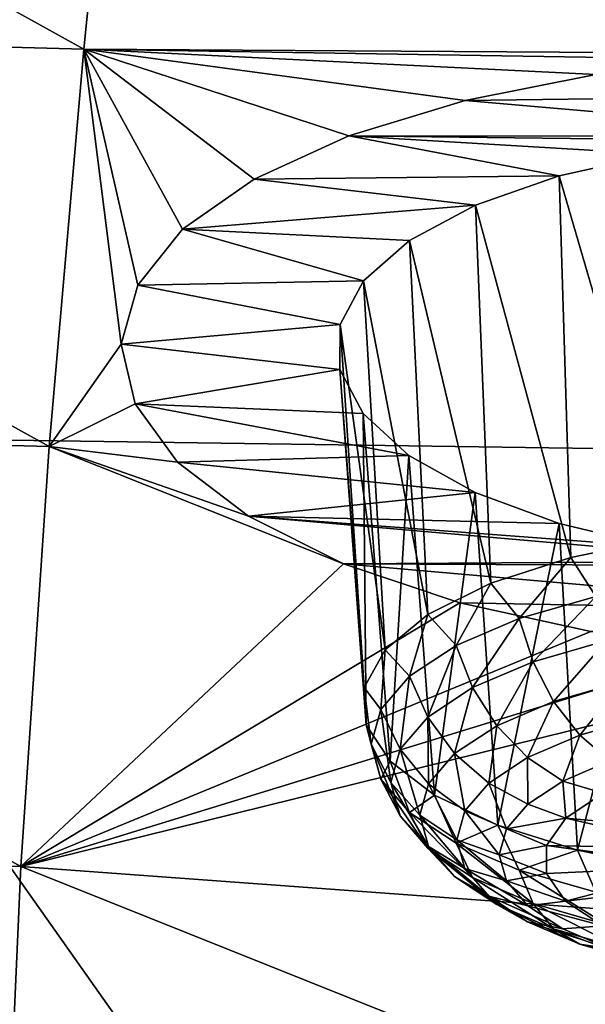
# Model space of a CAD drawing. Header units: metres. Extents: x -106 to 264, y -111 to 81.
# Tile 319 of 549: x 197.61 to 199.19, y 9.11 to 11.86. Entities that reach past the tile are written whole.
import ezdxf

# ---------------------------------------------------------------- set-up
doc = ezdxf.new("R2010")
doc.units = ezdxf.units.M
doc.layers.add('solid_20422013', color=7, linetype='CONTINUOUS')

msp = doc.modelspace()

# ---------------------------------------------------------------- linework, layer by layer
at = {"layer": 'solid_20422013'}
for points in [[(197.341156, 14.932157, 236.316895), (196.739304, 10.696243, 242.84494), (200, 10.649452, 242.974915)], [(197.341156, 14.932157, 236.316895), (200, 10.649452, 242.974915), (200, 14.893403, 236.424545)], [(197.792175, 11.773227, 170.984085), (195.593323, 11.832424, 170.978638), (195.800659, 12.876882, 168.48555)], [(197.89801, 12.819589, 168.481827), (197.792175, 11.773227, 170.984085), (195.800659, 12.876882, 168.48555)], [(200, 11.759032, 170.972992), (197.792175, 11.773227, 170.984085), (197.89801, 12.819589, 168.481827)], [(200, 12.419892, 169.40094), (200, 11.759032, 170.972992), (197.89801, 12.819589, 168.481827)], [(197.696213, 10.666179, 173.551788), (195.404175, 10.727313, 173.537994), (195.593323, 11.832424, 170.978638)], [(197.792175, 11.773227, 170.984085), (197.696213, 10.666179, 173.551788), (195.593323, 11.832424, 170.978638)], [(197.896057, 10.951799, 172.889877), (197.696213, 10.666179, 173.551788), (197.792175, 11.773227, 170.984085)], [(197.943039, 11.116137, 172.509354), (197.896057, 10.951799, 172.889877), (197.792175, 11.773227, 170.984085)], [(198.067352, 11.271634, 172.145157), (197.943039, 11.116137, 172.509354), (197.792175, 11.773227, 170.984085)], [(198.266708, 11.411247, 171.814301), (198.067352, 11.271634, 172.145157), (197.792175, 11.773227, 170.984085)], [(198.530151, 11.532024, 171.52504), (198.266708, 11.411247, 171.814301), (197.792175, 11.773227, 170.984085)], [(198.854279, 11.629725, 171.288727), (198.530151, 11.532024, 171.52504), (197.792175, 11.773227, 170.984085)], [(199.217773, 11.702143, 171.112381), (198.854279, 11.629725, 171.288727), (197.792175, 11.773227, 170.984085)], [(199.59642, 11.744463, 171.008759), (199.217773, 11.702143, 171.112381), (197.792175, 11.773227, 170.984085)], [(200, 11.759032, 170.972992), (199.59642, 11.744463, 171.008759), (197.792175, 11.773227, 170.984085)], [(200, 11.645122, 171.240875), (198.854279, 11.629725, 171.288727), (199.217773, 11.702143, 171.112381)], [(200, 11.530733, 171.509048), (198.530151, 11.532024, 171.52504), (198.854279, 11.629725, 171.288727)], [(200, 11.530733, 171.509048), (198.854279, 11.629725, 171.288727), (200, 11.645122, 171.240875)], [(199.116165, 11.420091, 171.774277), (198.266708, 11.411247, 171.814301), (198.530151, 11.532024, 171.52504)], [(199.686951, 11.518111, 171.53949), (198.530151, 11.532024, 171.52504), (200, 11.530733, 171.509048)], [(199.387985, 11.480703, 171.629318), (198.530151, 11.532024, 171.52504), (199.686951, 11.518111, 171.53949)], [(199.116165, 11.420091, 171.774277), (198.530151, 11.532024, 171.52504), (199.387985, 11.480703, 171.629318)], [(199.410324, 10.411634, 171.304626), (199.116165, 11.420091, 171.774277), (199.387985, 11.480703, 171.629318)], [(198.883179, 11.338775, 171.967773), (198.067352, 11.271634, 172.145157), (198.266708, 11.411247, 171.814301)], [(198.883179, 11.338775, 171.967773), (198.266708, 11.411247, 171.814301), (199.116165, 11.420091, 171.774277)], [(199.148712, 10.357631, 171.448303), (198.883179, 11.338775, 171.967773), (199.116165, 11.420091, 171.774277)], [(199.410324, 10.411634, 171.304626), (199.148712, 10.357631, 171.448303), (199.116165, 11.420091, 171.774277)], [(198.698944, 11.239951, 172.201187), (198.067352, 11.271634, 172.145157), (198.883179, 11.338775, 171.967773)], [(198.925293, 10.285449, 171.640335), (198.698944, 11.239951, 172.201187), (198.883179, 11.338775, 171.967773)], [(199.148712, 10.357631, 171.448303), (198.925293, 10.285449, 171.640335), (198.883179, 11.338775, 171.967773)], [(198.57132, 11.127631, 172.464203), (197.943039, 11.116137, 172.509354), (198.067352, 11.271634, 172.145157)], [(198.57132, 11.127631, 172.464203), (198.067352, 11.271634, 172.145157), (198.698944, 11.239951, 172.201187)], [(198.750107, 10.19833, 171.872116), (198.57132, 11.127631, 172.464203), (198.698944, 11.239951, 172.201187)], [(198.925293, 10.285449, 171.640335), (198.750107, 10.19833, 171.872116), (198.698944, 11.239951, 172.201187)], [(198.505646, 11.006509, 172.745941), (197.896057, 10.951799, 172.889877), (197.943039, 11.116137, 172.509354)], [(198.505646, 11.006509, 172.745941), (197.943039, 11.116137, 172.509354), (198.57132, 11.127631, 172.464203)], [(198.631012, 10.100182, 172.13324), (198.505646, 11.006509, 172.745941), (198.57132, 11.127631, 172.464203)], [(198.750107, 10.19833, 171.872116), (198.631012, 10.100182, 172.13324), (198.57132, 11.127631, 172.464203)], [(198.50502, 10.881256, 173.033859), (197.896057, 10.951799, 172.889877), (198.505646, 11.006509, 172.745941)], [(198.573349, 9.995409, 172.411972), (198.50502, 10.881256, 173.033859), (198.505646, 11.006509, 172.745941)], [(198.631012, 10.100182, 172.13324), (198.573349, 9.995409, 172.411972), (198.505646, 11.006509, 172.745941)], [(197.896057, 10.951799, 172.889877), (197.93486, 10.78525, 173.271027), (197.696213, 10.666179, 173.551788)], [(198.50502, 10.881256, 173.033859), (197.93486, 10.78525, 173.271027), (197.896057, 10.951799, 172.889877)], [(198.569672, 10.758048, 173.315948), (197.93486, 10.78525, 173.271027), (198.50502, 10.881256, 173.033859)], [(198.578781, 9.891334, 172.688873), (198.569672, 10.758048, 173.315948), (198.50502, 10.881256, 173.033859)], [(198.573349, 9.995409, 172.411972), (198.578781, 9.891334, 172.688873), (198.50502, 10.881256, 173.033859)], [(197.93486, 10.78525, 173.271027), (198.053146, 10.622993, 173.638458), (197.696213, 10.666179, 173.551788)], [(198.69722, 10.641447, 173.579529), (198.053146, 10.622993, 173.638458), (197.93486, 10.78525, 173.271027)], [(198.69722, 10.641447, 173.579529), (197.93486, 10.78525, 173.271027), (198.569672, 10.758048, 173.315948)], [(198.644882, 9.789873, 172.958801), (198.69722, 10.641447, 173.579529), (198.569672, 10.758048, 173.315948)], [(198.578781, 9.891334, 172.688873), (198.644882, 9.789873, 172.958801), (198.569672, 10.758048, 173.315948)], [(197.617111, 9.496668, 176.192612), (195.245956, 9.559753, 176.171265), (195.404175, 10.727313, 173.537994)], [(197.696213, 10.666179, 173.551788), (197.617111, 9.496668, 176.192612), (195.404175, 10.727313, 173.537994)], [(196.739304, 10.696243, 242.84494), (196.044464, 6.134496, 249.140121), (200, 6.076849, 249.300247)], [(196.739304, 10.696243, 242.84494), (200, 6.076849, 249.300247), (200, 10.649452, 242.974915)], [(198.515778, 10.339581, 174.27153), (197.617111, 9.496668, 176.192612), (197.696213, 10.666179, 173.551788)], [(198.251038, 10.47256, 173.975769), (198.515778, 10.339581, 174.27153), (197.696213, 10.666179, 173.551788)], [(198.053146, 10.622993, 173.638458), (198.251038, 10.47256, 173.975769), (197.696213, 10.666179, 173.551788)], [(198.881927, 10.537999, 173.812958), (198.053146, 10.622993, 173.638458), (198.69722, 10.641447, 173.579529)], [(198.644882, 9.789873, 172.958801), (198.768845, 9.695357, 173.210251), (198.69722, 10.641447, 173.579529)], [(198.768845, 9.695357, 173.210251), (198.881927, 10.537999, 173.812958), (198.69722, 10.641447, 173.579529)], [(198.881927, 10.537999, 173.812958), (198.251038, 10.47256, 173.975769), (198.053146, 10.622993, 173.638458)], [(199.115707, 10.451714, 174.005737), (198.251038, 10.47256, 173.975769), (198.881927, 10.537999, 173.812958)], [(198.768845, 9.695357, 173.210251), (198.945374, 9.611824, 173.432495), (198.881927, 10.537999, 173.812958)], [(198.945374, 9.611824, 173.432495), (199.115707, 10.451714, 174.005737), (198.881927, 10.537999, 173.812958)], [(199.687271, 10.347393, 174.238617), (198.515778, 10.339581, 174.27153), (198.251038, 10.47256, 173.975769)], [(199.388168, 10.387155, 174.149673), (198.251038, 10.47256, 173.975769), (199.115707, 10.451714, 174.005737)], [(199.687271, 10.347393, 174.238617), (198.251038, 10.47256, 173.975769), (199.388168, 10.387155, 174.149673)], [(198.945374, 9.611824, 173.432495), (199.166916, 9.542837, 173.616028), (199.115707, 10.451714, 174.005737)], [(199.166916, 9.542837, 173.616028), (199.388168, 10.387155, 174.149673), (199.115707, 10.451714, 174.005737)], [(199.217911, 10.24898, 171.386963), (199.148712, 10.357631, 171.448303), (199.410324, 10.411634, 171.304626)], [(199.166916, 9.542837, 173.616028), (199.424026, 9.491343, 173.753021), (199.388168, 10.387155, 174.149673)], [(198.515778, 10.339581, 174.27153), (198.838913, 10.231561, 174.510086), (197.617111, 9.496668, 176.192612)], [(199.687271, 10.347393, 174.238617), (200, 10.333565, 174.268539), (198.515778, 10.339581, 174.27153)], [(200, 10.209962, 174.548981), (198.838913, 10.231561, 174.510086), (198.515778, 10.339581, 174.27153)], [(200, 10.209962, 174.548981), (198.515778, 10.339581, 174.27153), (200, 10.333565, 174.268539)], [(199.004593, 10.187384, 171.550827), (198.925293, 10.285449, 171.640335), (199.148712, 10.357631, 171.448303)], [(199.217911, 10.24898, 171.386963), (199.004593, 10.187384, 171.550827), (199.148712, 10.357631, 171.448303)], [(198.829529, 10.112329, 171.750504), (198.750107, 10.19833, 171.872116), (198.925293, 10.285449, 171.640335)], [(199.004593, 10.187384, 171.550827), (198.829529, 10.112329, 171.750504), (198.925293, 10.285449, 171.640335)], [(198.838913, 10.231561, 174.510086), (199.204056, 10.150981, 174.687195), (197.617111, 9.496668, 176.192612)], [(200, 10.209962, 174.548981), (199.204056, 10.150981, 174.687195), (198.838913, 10.231561, 174.510086)], [(199.043076, 10.067208, 171.546768), (199.004593, 10.187384, 171.550827), (199.217911, 10.24898, 171.386963)], [(199.248154, 10.126423, 171.389236), (199.043076, 10.067208, 171.546768), (199.217911, 10.24898, 171.386963)], [(198.699432, 10.026699, 171.978317), (198.631012, 10.100182, 172.13324), (198.750107, 10.19833, 171.872116)], [(198.829529, 10.112329, 171.750504), (198.699432, 10.026699, 171.978317), (198.750107, 10.19833, 171.872116)], [(198.874786, 9.995055, 171.738739), (198.829529, 10.112329, 171.750504), (199.004593, 10.187384, 171.550827)], [(199.043076, 10.067208, 171.546768), (198.874786, 9.995055, 171.738739), (199.004593, 10.187384, 171.550827)], [(199.204056, 10.150981, 174.687195), (199.589005, 10.102769, 174.792801), (197.617111, 9.496668, 176.192612)], [(199.10051, 9.956527, 171.566528), (199.043076, 10.067208, 171.546768), (199.248154, 10.126423, 171.389236)], [(199.293274, 10.012187, 171.418442), (199.10051, 9.956527, 171.566528), (199.248154, 10.126423, 171.389236)], [(199.589005, 10.102769, 174.792801), (200, 10.0859, 174.829697), (197.617111, 9.496668, 176.192612)], [(198.619339, 9.933785, 172.225525), (198.573349, 9.995409, 172.411972), (198.631012, 10.100182, 172.13324)], [(198.699432, 10.026699, 171.978317), (198.619339, 9.933785, 172.225525), (198.631012, 10.100182, 172.13324)], [(198.749725, 9.912736, 171.957733), (198.699432, 10.026699, 171.978317), (198.829529, 10.112329, 171.750504)], [(198.874786, 9.995055, 171.738739), (198.749725, 9.912736, 171.957733), (198.829529, 10.112329, 171.750504)], [(200, 10.0859, 174.829697), (200, 9.322625, 176.540894), (197.617111, 9.496668, 176.192612)], [(198.942322, 9.888703, 171.746964), (198.874786, 9.995055, 171.738739), (199.043076, 10.067208, 171.546768)], [(199.10051, 9.956527, 171.566528), (198.942322, 9.888703, 171.746964), (199.043076, 10.067208, 171.546768)], [(198.672714, 9.823415, 172.195374), (198.619339, 9.933785, 172.225525), (198.699432, 10.026699, 171.978317)], [(198.749725, 9.912736, 171.957733), (198.672714, 9.823415, 172.195374), (198.699432, 10.026699, 171.978317)], [(199.173233, 9.862394, 171.608841), (199.10051, 9.956527, 171.566528), (199.293274, 10.012187, 171.418442)], [(199.350418, 9.913554, 171.472733), (199.173233, 9.862394, 171.608841), (199.293274, 10.012187, 171.418442)], [(198.592285, 9.837158, 172.48259), (198.578781, 9.891334, 172.688873), (198.573349, 9.995409, 172.411972)], [(198.619339, 9.933785, 172.225525), (198.592285, 9.837158, 172.48259), (198.573349, 9.995409, 172.411972)], [(198.824768, 9.811326, 171.952835), (198.749725, 9.912736, 171.957733), (198.874786, 9.995055, 171.738739)], [(198.942322, 9.888703, 171.746964), (198.824768, 9.811326, 171.952835), (198.874786, 9.995055, 171.738739)], [(199.027832, 9.800056, 171.774689), (198.942322, 9.888703, 171.746964), (199.10051, 9.956527, 171.566528)], [(199.173233, 9.862394, 171.608841), (199.027832, 9.800056, 171.774689), (199.10051, 9.956527, 171.566528)], [(198.646713, 9.730524, 172.442505), (198.592285, 9.837158, 172.48259), (198.619339, 9.933785, 172.225525)], [(198.672714, 9.823415, 172.195374), (198.646713, 9.730524, 172.442505), (198.619339, 9.933785, 172.225525)], [(198.75238, 9.727365, 172.176208), (198.672714, 9.823415, 172.195374), (198.749725, 9.912736, 171.957733)], [(198.824768, 9.811326, 171.952835), (198.75238, 9.727365, 172.176208), (198.749725, 9.912736, 171.957733)], [(199.256607, 9.790814, 171.671005), (199.173233, 9.862394, 171.608841), (199.350418, 9.913554, 171.472733)], [(198.619339, 9.740531, 172.739655), (198.644882, 9.789873, 172.958801), (198.578781, 9.891334, 172.688873)], [(198.592285, 9.837158, 172.48259), (198.619339, 9.740531, 172.739655), (198.578781, 9.891334, 172.688873)], [(198.919785, 9.728933, 171.963913), (198.824768, 9.811326, 171.952835), (198.942322, 9.888703, 171.746964)], [(199.027832, 9.800056, 171.774689), (198.919785, 9.728933, 171.963913), (198.942322, 9.888703, 171.746964)], [(199.12587, 9.734761, 171.820129), (199.027832, 9.800056, 171.774689), (199.173233, 9.862394, 171.608841)], [(199.256607, 9.790814, 171.671005), (199.12587, 9.734761, 171.820129), (199.173233, 9.862394, 171.608841)], [(198.672714, 9.637632, 172.689636), (198.619339, 9.740531, 172.739655), (198.592285, 9.837158, 172.48259)], [(198.646713, 9.730524, 172.442505), (198.672714, 9.637632, 172.689636), (198.592285, 9.837158, 172.48259)], [(198.727936, 9.64005, 172.408508), (198.646713, 9.730524, 172.442505), (198.672714, 9.823415, 172.195374)], [(198.75238, 9.727365, 172.176208), (198.727936, 9.64005, 172.408508), (198.672714, 9.823415, 172.195374)], [(198.619339, 9.740531, 172.739655), (198.699432, 9.647617, 172.986847), (198.644882, 9.789873, 172.958801)], [(198.699432, 9.647617, 172.986847), (198.768845, 9.695357, 173.210251), (198.644882, 9.789873, 172.958801)], [(198.853241, 9.651761, 172.16922), (198.75238, 9.727365, 172.176208), (198.824768, 9.811326, 171.952835)], [(198.919785, 9.728933, 171.963913), (198.853241, 9.651761, 172.16922), (198.824768, 9.811326, 171.952835)], [(199.028717, 9.670812, 171.990265), (198.919785, 9.728933, 171.963913), (199.027832, 9.800056, 171.774689)], [(199.12587, 9.734761, 171.820129), (199.028717, 9.670812, 171.990265), (199.027832, 9.800056, 171.774689)], [(199.23822, 9.701228, 171.869095), (199.12587, 9.734761, 171.820129), (199.256607, 9.790814, 171.671005)], [(198.749725, 9.548311, 172.927277), (198.699432, 9.647617, 172.986847), (198.619339, 9.740531, 172.739655)], [(198.672714, 9.637632, 172.689636), (198.749725, 9.548311, 172.927277), (198.619339, 9.740531, 172.739655)], [(199.134415, 9.631745, 172.053955), (199.028717, 9.670812, 171.990265), (199.12587, 9.734761, 171.820129)], [(199.23822, 9.701228, 171.869095), (199.134415, 9.631745, 172.053955), (199.12587, 9.734761, 171.820129)], [(198.75238, 9.552734, 172.640808), (198.672714, 9.637632, 172.689636), (198.646713, 9.730524, 172.442505)], [(198.727936, 9.64005, 172.408508), (198.75238, 9.552734, 172.640808), (198.646713, 9.730524, 172.442505)], [(198.83078, 9.571505, 172.382736), (198.727936, 9.64005, 172.408508), (198.75238, 9.727365, 172.176208)], [(198.853241, 9.651761, 172.16922), (198.83078, 9.571505, 172.382736), (198.75238, 9.727365, 172.176208)], [(198.968887, 9.601422, 172.174866), (198.853241, 9.651761, 172.16922), (198.919785, 9.728933, 171.963913)], [(199.028717, 9.670812, 171.990265), (198.968887, 9.601422, 172.174866), (198.919785, 9.728933, 171.963913)], [(198.699432, 9.647617, 172.986847), (198.829529, 9.561988, 173.214661), (198.768845, 9.695357, 173.210251)], [(198.829529, 9.561988, 173.214661), (198.945374, 9.611824, 173.432495), (198.768845, 9.695357, 173.210251)], [(199.545181, 9.594653, 172.16954), (199.134415, 9.631745, 172.053955), (199.23822, 9.701228, 171.869095)], [(198.948685, 9.52926, 172.366852), (198.83078, 9.571505, 172.382736), (198.853241, 9.651761, 172.16922)], [(198.968887, 9.601422, 172.174866), (198.948685, 9.52926, 172.366852), (198.853241, 9.651761, 172.16922)], [(199.134415, 9.631745, 172.053955), (198.968887, 9.601422, 172.174866), (199.028717, 9.670812, 171.990265)], [(198.824768, 9.468774, 172.864166), (198.749725, 9.548311, 172.927277), (198.672714, 9.637632, 172.689636)], [(198.75238, 9.552734, 172.640808), (198.824768, 9.468774, 172.864166), (198.672714, 9.637632, 172.689636)], [(198.874786, 9.465992, 173.146286), (198.829529, 9.561988, 173.214661), (198.699432, 9.647617, 172.986847)], [(198.749725, 9.548311, 172.927277), (198.874786, 9.465992, 173.146286), (198.699432, 9.647617, 172.986847)], [(198.853241, 9.491249, 172.596252), (198.75238, 9.552734, 172.640808), (198.727936, 9.64005, 172.408508)], [(198.83078, 9.571505, 172.382736), (198.853241, 9.491249, 172.596252), (198.727936, 9.64005, 172.408508)], [(199.134415, 9.631745, 172.053955), (199.080872, 9.555545, 172.256683), (198.968887, 9.601422, 172.174866)], [(199.505096, 9.54661, 172.297363), (199.080872, 9.555545, 172.256683), (199.134415, 9.631745, 172.053955)], [(199.545181, 9.594653, 172.16954), (199.505096, 9.54661, 172.297363), (199.134415, 9.631745, 172.053955)], [(198.829529, 9.561988, 173.214661), (199.004593, 9.486933, 173.414352), (198.945374, 9.611824, 173.432495)], [(199.004593, 9.486933, 173.414352), (199.166916, 9.542837, 173.616028), (198.945374, 9.611824, 173.432495)], [(199.080872, 9.555545, 172.256683), (198.948685, 9.52926, 172.366852), (198.968887, 9.601422, 172.174866)], [(198.968887, 9.457097, 172.558838), (198.853241, 9.491249, 172.596252), (198.83078, 9.571505, 172.382736)], [(198.948685, 9.52926, 172.366852), (198.968887, 9.457097, 172.558838), (198.83078, 9.571505, 172.382736)], [(197.617111, 9.496668, 176.192612), (197.561844, 8.26263, 178.914429), (195.245956, 9.559753, 176.171265)], [(198.942322, 9.391396, 173.070038), (198.874786, 9.465992, 173.146286), (198.749725, 9.548311, 172.927277)], [(198.824768, 9.468774, 172.864166), (198.942322, 9.391396, 173.070038), (198.749725, 9.548311, 172.927277)], [(198.919785, 9.414077, 172.801575), (198.824768, 9.468774, 172.864166), (198.75238, 9.552734, 172.640808)], [(198.853241, 9.491249, 172.596252), (198.919785, 9.414077, 172.801575), (198.75238, 9.552734, 172.640808)], [(199.043076, 9.393839, 173.338242), (199.004593, 9.486933, 173.414352), (198.829529, 9.561988, 173.214661)], [(198.874786, 9.465992, 173.146286), (199.043076, 9.393839, 173.338242), (198.829529, 9.561988, 173.214661)], [(199.080872, 9.555545, 172.256683), (199.080658, 9.477048, 172.465515), (198.948685, 9.52926, 172.366852)], [(199.004593, 9.486933, 173.414352), (199.217911, 9.425337, 173.578217), (199.166916, 9.542837, 173.616028)], [(199.505096, 9.496537, 172.430573), (199.080658, 9.477048, 172.465515), (199.080872, 9.555545, 172.256683)], [(199.505096, 9.54661, 172.297363), (199.505096, 9.496537, 172.430573), (199.080872, 9.555545, 172.256683)], [(199.217911, 9.425337, 173.578217), (199.424026, 9.491343, 173.753021), (199.166916, 9.542837, 173.616028)], [(199.080658, 9.477048, 172.465515), (198.968887, 9.457097, 172.558838), (198.948685, 9.52926, 172.366852)], [(200, 8.543676, 178.261566), (197.561844, 8.26263, 178.914429), (197.617111, 9.496668, 176.192612)], [(200, 9.322625, 176.540894), (200, 8.543676, 178.261566), (197.617111, 9.496668, 176.192612)], [(199.028717, 9.387708, 172.743454), (198.919785, 9.414077, 172.801575), (198.853241, 9.491249, 172.596252)], [(198.968887, 9.457097, 172.558838), (199.028717, 9.387708, 172.743454), (198.853241, 9.491249, 172.596252)], [(199.505096, 9.496537, 172.430573), (199.133835, 9.400813, 172.668335), (199.080658, 9.477048, 172.465515)], [(199.505096, 9.496537, 172.430573), (199.545181, 9.448493, 172.558395), (199.133835, 9.400813, 172.668335)], [(199.027832, 9.342955, 172.990784), (198.942322, 9.391396, 173.070038), (198.824768, 9.468774, 172.864166)], [(198.919785, 9.414077, 172.801575), (199.027832, 9.342955, 172.990784), (198.824768, 9.468774, 172.864166)], [(199.10051, 9.323573, 173.250473), (199.043076, 9.393839, 173.338242), (198.874786, 9.465992, 173.146286)], [(198.942322, 9.391396, 173.070038), (199.10051, 9.323573, 173.250473), (198.874786, 9.465992, 173.146286)], [(199.080658, 9.477048, 172.465515), (199.133835, 9.400813, 172.668335), (198.968887, 9.457097, 172.558838)], [(199.248154, 9.334624, 173.495789), (199.217911, 9.425337, 173.578217), (199.004593, 9.486933, 173.414352)], [(199.043076, 9.393839, 173.338242), (199.248154, 9.334624, 173.495789), (199.004593, 9.486933, 173.414352)], [(199.133835, 9.400813, 172.668335), (199.028717, 9.387708, 172.743454), (198.968887, 9.457097, 172.558838)], [(199.545181, 9.448493, 172.558395), (199.237274, 9.331265, 172.853363), (199.133835, 9.400813, 172.668335)], [(199.12587, 9.323757, 172.913589), (199.027832, 9.342955, 172.990784), (198.919785, 9.414077, 172.801575)], [(199.028717, 9.387708, 172.743454), (199.12587, 9.323757, 172.913589), (198.919785, 9.414077, 172.801575)], [(199.173233, 9.280616, 173.156631), (199.10051, 9.323573, 173.250473), (198.942322, 9.391396, 173.070038)], [(199.027832, 9.342955, 172.990784), (199.173233, 9.280616, 173.156631), (198.942322, 9.391396, 173.070038)], [(199.133835, 9.400813, 172.668335), (199.237274, 9.331265, 172.853363), (199.028717, 9.387708, 172.743454)], [(199.237274, 9.331265, 172.853363), (199.12587, 9.323757, 172.913589), (199.028717, 9.387708, 172.743454)], [(199.293274, 9.267913, 173.39856), (199.248154, 9.334624, 173.495789), (199.043076, 9.393839, 173.338242)], [(199.10051, 9.323573, 173.250473), (199.293274, 9.267913, 173.39856), (199.043076, 9.393839, 173.338242)], [(199.256607, 9.267705, 173.062714), (199.173233, 9.280616, 173.156631), (199.027832, 9.342955, 172.990784)], [(199.12587, 9.323757, 172.913589), (199.256607, 9.267705, 173.062714), (199.027832, 9.342955, 172.990784)], [(199.350418, 9.229455, 173.29274), (199.293274, 9.267913, 173.39856), (199.10051, 9.323573, 173.250473)], [(199.173233, 9.280616, 173.156631), (199.350418, 9.229455, 173.29274), (199.10051, 9.323573, 173.250473)], [(199.237274, 9.331265, 172.853363), (199.256607, 9.267705, 173.062714), (199.12587, 9.323757, 172.913589)], [(199.415924, 9.221704, 173.185089), (199.350418, 9.229455, 173.29274), (199.173233, 9.280616, 173.156631)], [(199.256607, 9.267705, 173.062714), (199.415924, 9.221704, 173.185089), (199.173233, 9.280616, 173.156631)]]:
    msp.add_3dface(points, dxfattribs=at)

doc.saveas('drawing.dxf')
